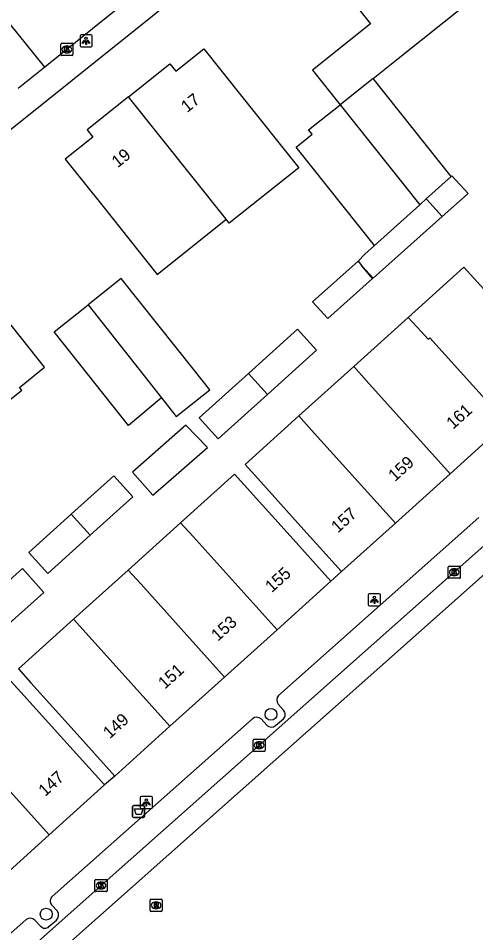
# Model space of a CAD drawing. Extents: x 161772 to 163123, y 383092 to 383917.
# Drawn here: x 162702.7 to 162740.3, y 383567.7 to 383642.9 of the extents above; entities that cross this region are included whole.
import ezdxf

# ---------------------------------------------------------------- set-up
doc = ezdxf.new("R2010")
doc.units = 0
for name, color, linetype in [('IMGEO_Afvalbak', 7, 'Continuous'), ('IMGEO_Boom', 7, 'Continuous'), ('IMGEO_Kolk', 7, 'Continuous'), ('IMGEO_Lichtpunt', 7, 'Continuous'), ('IMGEO_Pand', 7, 'Continuous'), ('IMGEO_Pand_nummerreeks', 7, 'Continuous'), ('IMGEO_Rijbaan_lokaal_gesloten', 7, 'Continuous'), ('IMGEO_Rijbaan_lokaal_open', 7, 'Continuous'), ('IMGEO_Rioolput', 7, 'Continuous'), ('IMGEO_Voetpad_open', 7, 'Continuous')]:
    doc.layers.add(name, color=color, linetype=linetype)

msp = doc.modelspace()

# ---------------------------------------------------------------- linework, layer by layer
at = {"layer": 'IMGEO_Afvalbak'}
for p, q in [((162712.112, 383577.268), (162712.112, 383578.068)), ((162712.112, 383578.068), (162712.112, 383577.268)), ((162712.212, 383578.168), (162713.002, 383578.168)), ((162713.002, 383578.168), (162712.212, 383578.168)), ((162713.102, 383578.068), (162713.102, 383577.268)), ((162713.102, 383577.268), (162713.102, 383578.068)), ((162713.002, 383577.168), (162712.212, 383577.168)), ((162712.212, 383577.168), (162713.002, 383577.168))]:
    msp.add_line(p, q, dxfattribs=at)
msp.add_lwpolyline([(162712.255, 383577.882), (162712.959, 383577.882), (162712.81, 383577.412), (162712.404, 383577.412), (162712.255, 383577.882)], dxfattribs=at)
for centre, start, end in [((162712.212, 383578.068), 90, 180), ((162712.212, 383578.068), 90, 180), ((162713.002, 383578.068), 0, 90), ((162713.002, 383578.068), 360, 90), ((162712.212, 383577.268), 180, 270), ((162712.212, 383577.268), 180, 270), ((162713.002, 383577.268), 270, 0), ((162713.002, 383577.268), 270, 0)]:
    msp.add_arc(centre, 0.1, start, end, dxfattribs=at)
at = {"layer": 'IMGEO_Boom'}
for centre in [(162723.491, 383585.659), (162705.005, 383569.228)]:
    msp.add_circle(centre, 0.489, dxfattribs=at)
at = {"layer": 'IMGEO_Kolk'}
for p, q in [((162706.278, 383640.843), (162707.13, 383640.843)), ((162706.203, 383639.917), (162706.203, 383640.769)), ((162706.691, 383640.623), (162706.716, 383640.623)), ((162707.204, 383640.769), (162707.204, 383639.917)), ((162707.13, 383639.843), (162706.278, 383639.843)), ((162706.714, 383640.063), (162706.689, 383640.063)), ((162738.062, 383596.924), (162738.062, 383597.776)), ((162738.137, 383597.85), (162738.989, 383597.85)), ((162738.55, 383597.63), (162738.575, 383597.63)), ((162739.063, 383597.776), (162739.063, 383596.924)), ((162738.989, 383596.85), (162738.137, 383596.85)), ((162738.573, 383597.07), (162738.548, 383597.07)), ((162722.019, 383582.691), (162722.019, 383583.543)), ((162722.094, 383583.617), (162722.946, 383583.617)), ((162722.507, 383583.397), (162722.532, 383583.397)), ((162723.02, 383583.543), (162723.02, 383582.691)), ((162722.946, 383582.617), (162722.094, 383582.617)), ((162722.53, 383582.837), (162722.505, 383582.837)), ((162709.016, 383571.152), (162709.016, 383572.004)), ((162709.091, 383572.078), (162709.943, 383572.078)), ((162709.504, 383571.858), (162709.529, 383571.858)), ((162710.017, 383572.004), (162710.017, 383571.152)), ((162709.943, 383571.078), (162709.091, 383571.078)), ((162709.527, 383571.298), (162709.502, 383571.298))]:
    msp.add_line(p, q, dxfattribs=at)
for points in [[(162706.278, 383640.843), (162707.13, 383640.843)], [(162706.203, 383639.917), (162706.203, 383640.769)], [(162706.524, 383640.543), (162706.647, 383640.543), (162706.647, 383640.392), (162706.777, 383640.543), (162706.941, 383640.543), (162706.795, 383640.392), (162706.948, 383640.143), (162706.796, 383640.143), (162706.711, 383640.307), (162706.647, 383640.24), (162706.647, 383640.143), (162706.524, 383640.143), (162706.524, 383640.543)], [(162707.204, 383640.769), (162707.204, 383639.917)], [(162707.13, 383639.843), (162706.278, 383639.843)], [(162738.062, 383596.924), (162738.062, 383597.776)], [(162738.137, 383597.85), (162738.989, 383597.85)], [(162738.383, 383597.55), (162738.506, 383597.55), (162738.506, 383597.399), (162738.636, 383597.55), (162738.8, 383597.55), (162738.654, 383597.399), (162738.807, 383597.15), (162738.655, 383597.15), (162738.57, 383597.314), (162738.506, 383597.247), (162738.506, 383597.15), (162738.383, 383597.15), (162738.383, 383597.55)], [(162739.063, 383597.776), (162739.063, 383596.924)], [(162738.989, 383596.85), (162738.137, 383596.85)], [(162722.019, 383582.691), (162722.019, 383583.543)], [(162722.094, 383583.617), (162722.946, 383583.617)], [(162722.34, 383583.317), (162722.463, 383583.317), (162722.463, 383583.166), (162722.593, 383583.317), (162722.757, 383583.317), (162722.611, 383583.166), (162722.764, 383582.917), (162722.612, 383582.917), (162722.527, 383583.081), (162722.463, 383583.014), (162722.463, 383582.917), (162722.34, 383582.917), (162722.34, 383583.317)], [(162723.02, 383583.543), (162723.02, 383582.691)], [(162722.946, 383582.617), (162722.094, 383582.617)], [(162709.016, 383571.152), (162709.016, 383572.004)], [(162709.091, 383572.078), (162709.943, 383572.078)], [(162709.337, 383571.778), (162709.46, 383571.778), (162709.46, 383571.627), (162709.59, 383571.778), (162709.754, 383571.778), (162709.608, 383571.627), (162709.761, 383571.378), (162709.609, 383571.378), (162709.524, 383571.542), (162709.46, 383571.475), (162709.46, 383571.378), (162709.337, 383571.378), (162709.337, 383571.778)], [(162710.017, 383572.004), (162710.017, 383571.152)], [(162709.943, 383571.078), (162709.091, 383571.078)]]:
    msp.add_lwpolyline(points, dxfattribs=at)
for centre, start, end in [((162706.28, 383640.767), 91.55205, 178.44795), ((162706.28, 383640.767), 91.55205, 178.44795), ((162707.128, 383640.767), 1.55205, 88.44795), ((162707.128, 383640.767), 1.55205, 88.44795), ((162706.28, 383639.919), 181.55205, 268.44795), ((162706.28, 383639.919), 181.55205, 268.44795), ((162707.128, 383639.919), 271.55205, 358.44795), ((162707.128, 383639.919), 271.55205, 358.44795), ((162738.139, 383597.774), 91.55205, 178.44795), ((162738.139, 383597.774), 91.55205, 178.44795), ((162738.987, 383597.774), 1.55205, 88.44795), ((162738.987, 383597.774), 1.55205, 88.44795), ((162738.139, 383596.926), 181.55205, 268.44795), ((162738.139, 383596.926), 181.55205, 268.44795), ((162738.987, 383596.926), 271.55205, 358.44795), ((162738.987, 383596.926), 271.55205, 358.44795), ((162722.096, 383583.541), 91.55205, 178.44795), ((162722.096, 383583.541), 91.55205, 178.44795), ((162722.944, 383583.541), 1.55205, 88.44795), ((162722.944, 383583.541), 1.55205, 88.44795), ((162722.096, 383582.693), 181.55205, 268.44795), ((162722.096, 383582.693), 181.55205, 268.44795), ((162722.944, 383582.693), 271.55205, 358.44795), ((162722.944, 383582.693), 271.55205, 358.44795), ((162709.093, 383572.002), 91.55205, 178.44795), ((162709.093, 383572.002), 91.55205, 178.44795), ((162709.941, 383572.002), 1.55205, 88.44795), ((162709.941, 383572.002), 1.55205, 88.44795), ((162709.093, 383571.154), 181.55205, 268.44795), ((162709.093, 383571.154), 181.55205, 268.44795), ((162709.941, 383571.154), 271.55205, 358.44795), ((162709.941, 383571.154), 271.55205, 358.44795)]:
    msp.add_arc(centre, 0.0765, start, end, dxfattribs=at)
for centre, major_axis, ratio, start_param, end_param in [((162706.69, 383640.343), (-0.387, 0.002), 0.722429, 4.712389, 7.853982), ((162706.715, 383640.343), (-0.39, 0.002), 0.717154, 1.570796, 4.712389), ((162738.549, 383597.35), (-0.387, 0.002), 0.722429, 4.712389, 7.853982), ((162738.574, 383597.35), (-0.39, 0.002), 0.717154, 1.570796, 4.712389), ((162722.506, 383583.117), (-0.387, 0.002), 0.722429, 4.712389, 7.853982), ((162722.531, 383583.117), (-0.39, 0.002), 0.717154, 1.570796, 4.712389), ((162709.503, 383571.578), (-0.387, 0.002), 0.722429, 4.712389, 7.853982), ((162709.528, 383571.578), (-0.39, 0.002), 0.717154, 1.570796, 4.712389)]:
    msp.add_ellipse(centre, major_axis=major_axis, ratio=ratio, start_param=start_param, end_param=end_param, dxfattribs=at)
at = {"layer": 'IMGEO_Lichtpunt'}
for p, q in [((162707.788, 383641.445), (162707.788, 383640.638)), ((162707.788, 383641.445), (162707.788, 383640.638)), ((162708.69, 383641.54), (162707.882, 383641.54)), ((162708.69, 383641.54), (162707.882, 383641.54)), ((162708.784, 383640.638), (162708.784, 383641.445)), ((162708.784, 383640.638), (162708.784, 383641.445)), ((162707.882, 383640.544), (162708.69, 383640.544)), ((162707.882, 383640.544), (162708.69, 383640.544)), ((162731.497, 383595.474), (162731.497, 383594.667)), ((162731.497, 383595.474), (162731.497, 383594.667)), ((162732.399, 383595.569), (162731.591, 383595.569)), ((162732.399, 383595.569), (162731.591, 383595.569)), ((162732.493, 383594.667), (162732.493, 383595.474)), ((162732.493, 383594.667), (162732.493, 383595.474)), ((162731.591, 383594.573), (162732.399, 383594.573)), ((162731.591, 383594.573), (162732.399, 383594.573)), ((162712.743, 383578.814), (162712.743, 383578.007)), ((162712.743, 383578.814), (162712.743, 383578.007)), ((162713.645, 383578.909), (162712.837, 383578.909)), ((162713.645, 383578.909), (162712.837, 383578.909)), ((162713.739, 383578.007), (162713.739, 383578.814)), ((162713.739, 383578.007), (162713.739, 383578.814)), ((162712.837, 383577.913), (162713.645, 383577.913)), ((162712.837, 383577.913), (162713.645, 383577.913))]:
    msp.add_line(p, q, dxfattribs=at)
for points in [[(162708.162, 383641.109), (162708.201, 383641.081), (162708.013, 383640.819), (162707.975, 383640.846), (162708.162, 383641.109)], [(162708.264, 383641.061), (162708.311, 383641.061), (162708.311, 383640.739), (162708.264, 383640.739), (162708.264, 383641.061)], [(162708.374, 383641.081), (162708.412, 383641.108), (162708.599, 383640.846), (162708.56, 383640.818), (162708.374, 383641.081)], [(162731.871, 383595.138), (162731.91, 383595.11), (162731.722, 383594.848), (162731.684, 383594.875), (162731.871, 383595.138)], [(162731.973, 383595.09), (162732.02, 383595.09), (162732.02, 383594.768), (162731.973, 383594.768), (162731.973, 383595.09)], [(162732.083, 383595.11), (162732.121, 383595.137), (162732.308, 383594.875), (162732.269, 383594.847), (162732.083, 383595.11)], [(162713.117, 383578.478), (162713.156, 383578.45), (162712.968, 383578.188), (162712.93, 383578.215), (162713.117, 383578.478)], [(162713.219, 383578.43), (162713.266, 383578.43), (162713.266, 383578.108), (162713.219, 383578.108), (162713.219, 383578.43)], [(162713.329, 383578.45), (162713.367, 383578.477), (162713.554, 383578.215), (162713.515, 383578.187), (162713.329, 383578.45)]]:
    msp.add_lwpolyline(points, dxfattribs=at)
for centre in [(162708.287, 383641.243), (162731.996, 383595.272), (162713.242, 383578.612)]:
    msp.add_circle(centre, 0.0994, dxfattribs=at)
for centre, start, end in [((162707.882, 383641.445), 90, 180), ((162707.882, 383641.445), 90, 180), ((162708.69, 383641.445), 0, 90), ((162708.69, 383641.445), 0, 90), ((162707.882, 383640.638), 180, 270), ((162707.882, 383640.638), 180, 270), ((162708.69, 383640.638), 270, 0), ((162708.69, 383640.638), 270, 360), ((162731.591, 383595.474), 90, 180), ((162731.591, 383595.474), 90, 180), ((162732.399, 383595.474), 0, 90), ((162732.399, 383595.474), 0, 90), ((162731.591, 383594.667), 180, 270), ((162731.591, 383594.667), 180, 270), ((162732.399, 383594.667), 270, 0), ((162732.399, 383594.667), 270, 360), ((162712.837, 383578.814), 90, 180), ((162712.837, 383578.814), 90, 180), ((162713.645, 383578.814), 0, 90), ((162713.645, 383578.814), 0, 90), ((162712.837, 383578.007), 180, 270), ((162712.837, 383578.007), 180, 270), ((162713.645, 383578.007), 270, 0), ((162713.645, 383578.007), 270, 360)]:
    msp.add_arc(centre, 0.0946, start, end, dxfattribs=at)
at = {"layer": 'IMGEO_Pand'}
for points in [[(162732.519, 383653.049), (162729.132, 383650.347), (162729.643, 383649.706), (162727.352, 383647.878), (162731.688, 383642.442), (162726.915, 383638.636), (162729.183, 383635.797)], [(162731.882, 383637.951), (162733.952, 383639.603), (162739.618, 383644.125), (162738.132, 383646.008)], [(162711.774, 383636.442), (162715.184, 383639.162), (162715.67, 383638.553), (162717.976, 383640.392), (162721.094, 383636.483), (162725.784, 383630.602), (162720.064, 383626.04), (162719.801, 383626.37)], [(162731.882, 383637.951), (162729.183, 383635.797)], [(162738.306, 383629.896), (162731.892, 383637.939), (162731.882, 383637.951)], [(162711.774, 383636.442), (162708.367, 383633.725), (162708.836, 383633.137), (162706.564, 383631.325), (162709.681, 383627.417), (162714.126, 383621.844), (162719.649, 383626.249), (162719.801, 383626.37)], [(162719.801, 383626.37), (162711.774, 383636.442)], [(162732.009, 383624.224), (162725.555, 383632.316), (162726.877, 383633.37), (162726.59, 383633.729), (162729.183, 383635.797)], [(162729.183, 383635.797), (162735.726, 383627.572)], [(162736.261, 383628.054), (162738.306, 383629.896)], [(162737.57, 383626.6), (162739.695, 383628.497), (162738.351, 383629.937), (162738.306, 383629.896)], [(162736.261, 383628.054), (162735.726, 383627.572)], [(162737.57, 383626.6), (162736.322, 383627.986), (162736.261, 383628.054)], [(162735.726, 383627.572), (162732.009, 383624.224)], [(162730.963, 383622.552), (162731.886, 383621.526), (162737.57, 383626.6)], [(162699.5, 383609.522), (162702.994, 383612.309), (162702.801, 383612.552), (162704.869, 383614.201), (162700.315, 383619.91), (162697.198, 383623.819), (162694.961, 383622.035), (162694.508, 383622.602), (162691.089, 383619.875)], [(162732.009, 383624.224), (162731.197, 383623.492), (162730.656, 383622.919)], [(162730.656, 383622.919), (162726.917, 383619.576), (162728.16, 383618.201), (162731.847, 383621.492), (162730.963, 383622.552)], [(162730.656, 383622.919), (162730.963, 383622.552)], [(162742.157, 383621.676), (162742.053, 383621.582), (162741.202, 383620.816), (162740.994, 383620.628), (162739.363, 383622.437), (162734.784, 383618.308)], [(162714.483, 383611.676), (162715.686, 383610.148), (162718.452, 383612.354), (162717.188, 383613.938), (162711.16, 383621.495), (162708.453, 383619.335)], [(162714.483, 383611.676), (162711.786, 383609.421), (162705.657, 383617.105), (162708.453, 383619.335)], [(162708.453, 383619.335), (162714.483, 383611.676)], [(162734.784, 383618.308), (162730.294, 383614.259)], [(162734.784, 383618.308), (162735.832, 383617.143), (162736.41, 383616.501), (162736.548, 383616.625), (162742.855, 383609.621)], [(162723.198, 383611.95), (162727.241, 383615.596), (162725.68, 383617.327), (162721.636, 383613.681)], [(162730.294, 383614.259), (162725.791, 383610.199)], [(162738.224, 383605.452), (162731.34, 383613.098), (162730.294, 383614.259)], [(162721.636, 383613.681), (162717.593, 383610.035), (162719.154, 383608.304), (162723.198, 383611.95)], [(162721.636, 383613.681), (162723.198, 383611.95)], [(162725.791, 383610.199), (162721.357, 383606.2), (162722.397, 383605.046), (162725.936, 383601.116), (162729.281, 383597.4)], [(162725.791, 383610.199), (162726.834, 383609.041), (162733.719, 383601.395)], [(162712.098, 383605.587), (162713.772, 383603.677), (162718.258, 383607.607), (162716.497, 383609.44), (162712.098, 383605.587)], [(162742.855, 383609.621), (162738.224, 383605.452)], [(162708.626, 383600.399), (162712.122, 383603.551), (162710.558, 383605.285), (162707.062, 383602.133)], [(162728.426, 383596.621), (162725.077, 383600.333), (162721.525, 383604.272), (162720.491, 383605.419), (162716.056, 383601.42)], [(162733.719, 383601.395), (162738.224, 383605.452)], [(162707.062, 383602.133), (162703.567, 383598.981), (162705.13, 383597.247), (162708.626, 383600.399)], [(162708.626, 383600.399), (162707.062, 383602.133)], [(162716.056, 383601.42), (162711.741, 383597.529)], [(162723.991, 383592.62), (162717.091, 383600.272), (162716.056, 383601.42)], [(162733.719, 383601.395), (162729.281, 383597.4)], [(162698.554, 383593.623), (162700.362, 383591.738), (162704.799, 383595.691), (162703.063, 383597.64), (162698.554, 383593.623)], [(162711.741, 383597.529), (162707.246, 383593.476)], [(162711.741, 383597.529), (162712.777, 383596.38), (162719.676, 383588.728)], [(162728.426, 383596.621), (162723.991, 383592.62)], [(162707.246, 383593.476), (162702.716, 383589.39), (162703.753, 383588.24), (162707.305, 383584.301), (162710.654, 383580.589)], [(162707.246, 383593.476), (162708.283, 383592.326), (162715.182, 383584.674)], [(162719.676, 383588.728), (162723.991, 383592.62)], [(162709.795, 383579.86), (162706.446, 383583.573), (162702.922, 383587.479), (162701.855, 383588.661), (162699.582, 383586.608), (162700.648, 383585.427), (162698.375, 383583.374)], [(162719.676, 383588.728), (162715.182, 383584.674)], [(162715.182, 383584.674), (162710.654, 383580.589)], [(162698.375, 383583.374), (162705.248, 383575.759)], [(162709.795, 383579.86), (162705.248, 383575.759)], [(162705.248, 383575.759), (162700.741, 383571.693)]]:
    msp.add_lwpolyline(points, dxfattribs=at)
at = {"layer": 'IMGEO_Rijbaan_lokaal_gesloten'}
for points in [[(162810.001, 383658.561), (162809.398, 383658.02), (162791.635, 383642.154), (162732.439, 383589.529), (162645.896, 383512.732), (162632.684, 383500.802), (162593.562, 383466.153), (162583.789, 383458.34)], [(162807.38, 383658.5), (162798.516, 383650.621), (162794.724, 383647.231), (162766.974, 383622.572), (162765.043, 383620.871), (162753.281, 383610.437), (162738.563, 383597.35), (162709.518, 383571.578), (162694.831, 383558.528), (162666.512, 383533.347)]]:
    msp.add_lwpolyline(points, dxfattribs=at)
at = {"layer": 'IMGEO_Rijbaan_lokaal_open'}
for points in [[(162714.818, 383646.826), (162710.063, 383643.042), (162704.881, 383638.881)], [(162704.881, 383638.881), (162701.248, 383643.417)], [(162704.881, 383638.881), (162702.704, 383637.132)]]:
    msp.add_lwpolyline(points, dxfattribs=at)
at = {"layer": 'IMGEO_Rioolput'}
for p, q in [((162713.543, 383569.529), (162713.543, 383570.381)), ((162713.618, 383570.455), (162714.47, 383570.455)), ((162714.031, 383570.235), (162714.056, 383570.235)), ((162714.544, 383570.381), (162714.544, 383569.529)), ((162714.47, 383569.455), (162713.618, 383569.455)), ((162714.054, 383569.675), (162714.029, 383569.675))]:
    msp.add_line(p, q, dxfattribs=at)
for points in [[(162713.543, 383569.529), (162713.543, 383570.381)], [(162713.618, 383570.455), (162714.47, 383570.455)], [(162714.132, 383570.153), (162713.88, 383570.155), (162713.88, 383569.755)], [(162714.544, 383570.381), (162714.544, 383569.529)], [(162714.47, 383569.455), (162713.618, 383569.455)], [(162713.88, 383569.755), (162714.004, 383569.755), (162714.004, 383569.917), (162714.015, 383569.917)], [(162714.058, 383570.074), (162714.004, 383570.074), (162714.004, 383569.993)], [(162714.004, 383569.993), (162714.056, 383569.993)], [(162714.062, 383569.888), (162714.133, 383569.755), (162714.273, 383569.755), (162714.208, 383569.881)]]:
    msp.add_lwpolyline(points, dxfattribs=at)
for centre, radius, start, end in [((162713.62, 383570.379), 0.0765, 91.55205, 178.44795), ((162713.62, 383570.379), 0.0765, 91.55205, 178.44795), ((162714.131, 383570.043), 0.109, 350.36119, 89.41601), ((162714.468, 383570.379), 0.0765, 1.55205, 88.44795), ((162714.468, 383570.379), 0.0765, 1.55205, 88.44795), ((162713.62, 383569.531), 0.0765, 181.55205, 268.44795), ((162713.62, 383569.531), 0.0765, 181.55205, 268.44795), ((162714.014, 383569.864), 0.0533, 26.02933, 88.69889), ((162714.04, 383570.182), 0.19, 274.7715, 282.96867), ((162714.064, 383569.978), 0.0964, 77.00612, 93.18647), ((162714.078, 383570.035), 0.0378, 276.66336, 79.67722), ((162714.129, 383570.043), 0.112, 277.58423, 350.98172), ((162714.113, 383569.828), 0.108, 29.51342, 73.79051), ((162714.468, 383569.531), 0.0765, 271.55205, 358.44795), ((162714.468, 383569.531), 0.0765, 271.55205, 358.44795)]:
    msp.add_arc(centre, radius, start, end, dxfattribs=at)
for centre, major_axis, ratio, start_param, end_param in [((162714.03, 383569.955), (-0.387, 0.002), 0.722429, 4.712389, 7.853982), ((162714.055, 383569.955), (-0.39, 0.002), 0.717154, 1.570796, 4.712389)]:
    msp.add_ellipse(centre, major_axis=major_axis, ratio=ratio, start_param=start_param, end_param=end_param, dxfattribs=at)
at = {"layer": 'IMGEO_Voetpad_open'}
for points in [[(162624.721, 383572.388), (162687.563, 383622.167), (162778.983, 383695.388), (162783.083, 383695.752)], [(162724.099, 383587.205), (162740.584, 383601.845)], [(162729.281, 383597.4), (162728.426, 383596.621)], [(162724.521, 383585.991), (162724.072, 383586.502)], [(162705.5, 383570.688), (162721.958, 383585.299)], [(162722.678, 383585.28), (162723.153, 383584.765)], [(162723.864, 383584.745), (162724.508, 383585.293)], [(162710.654, 383580.589), (162709.795, 383579.86)], [(162705.935, 383569.469), (162705.454, 383569.984)], [(162686.898, 383554.157), (162703.359, 383568.789)], [(162704.068, 383568.724), (162704.543, 383568.243)], [(162705.235, 383568.2), (162705.851, 383568.744)]]:
    msp.add_lwpolyline(points, dxfattribs=at)
for centre, radius, start, end in [((162724.558, 383586.835), 0.589, 141.12606, 214.475), ((162724.169, 383585.648), 0.491, 313.66843, 44.19759), ((162722.307, 383584.879), 0.546, 47.23365, 129.7431), ((162723.519, 383585.133), 0.519, 225.12334, 311.65411), ((162705.828, 383570.313), 0.498, 131.1985, 221.32461), ((162705.457, 383569.157), 0.571, 313.64313, 33.13899), ((162703.678, 383568.364), 0.531, 42.64388, 126.87983), ((162704.909, 383568.547), 0.476, 219.71276, 313.17581)]:
    msp.add_arc(centre, radius, start, end, dxfattribs=at)

# ---------------------------------------------------------------- texts
at = {"layer": 'IMGEO_Pand_nummerreeks'}
for s, rotation, p in [('17', 38.46839, (162716.588, 383635.1)), ('19', 38.46839, (162710.882, 383630.566)), ('161', 41.99781, (162738.463, 383609.057)), ('159', 41.99781, (162733.682, 383604.753)), ('157', 41.99781, (162728.986, 383600.525)), ('155', 42.0551, (162723.561, 383595.626)), ('153', 42.0551, (162719.118, 383591.618)), ('151', 42.0551, (162714.76, 383587.687)), ('149', 42.0551, (162710.232, 383583.602)), ('147', 42.0551, (162704.916, 383578.853))]:
    msp.add_text(s, height=1, rotation=rotation, dxfattribs=at).set_placement(p)

doc.saveas('drawing.dxf')
